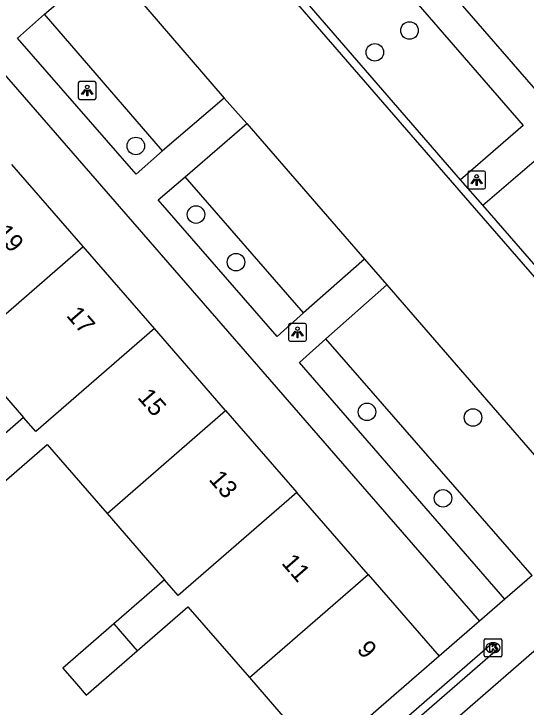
# Model space of a CAD drawing. Extents: x 155888 to 156864, y 383882 to 384671.
# Drawn here: x 156621.36 to 156649.97, y 383999.97 to 384038.66 of the extents above; entities that cross this region are included whole.
import ezdxf

# ---------------------------------------------------------------- set-up
doc = ezdxf.new("R2010")
doc.units = 0
for name, color, linetype in [('IMGEO_Boom', 7, 'Continuous'), ('IMGEO_Kolk', 7, 'Continuous'), ('IMGEO_Lichtpunt', 7, 'Continuous'), ('IMGEO_Pand', 7, 'Continuous'), ('IMGEO_Pand_nummerreeks', 7, 'Continuous'), ('IMGEO_Parkeervlak_open', 7, 'Continuous'), ('IMGEO_Rijbaan_lokaal_gesloten', 7, 'Continuous'), ('IMGEO_Rijbaan_lokaal_open', 7, 'Continuous'), ('IMGEO_Voetpad_open', 7, 'Continuous')]:
    doc.layers.add(name, color=color, linetype=linetype)

msp = doc.modelspace()

# ---------------------------------------------------------------- linework, layer by layer
at = {"layer": 'IMGEO_Boom'}
for centre in [(156643.456, 384037.727), (156641.521, 384036.511), (156628.172, 384031.286), (156631.534, 384027.455), (156633.767, 384024.799), (156641.08, 384016.444), (156646.998, 384016.13), (156645.328, 384011.624)]:
    msp.add_circle(centre, 0.489, dxfattribs=at)
at = {"layer": 'IMGEO_Kolk'}
for p, q in [((156647.694, 384003.782), (156648.546, 384003.782)), ((156647.619, 384002.856), (156647.619, 384003.708)), ((156648.107, 384003.562), (156648.132, 384003.562)), ((156648.62, 384003.708), (156648.62, 384002.856)), ((156648.13, 384003.002), (156648.105, 384003.002)), ((156648.546, 384002.782), (156647.694, 384002.782))]:
    msp.add_line(p, q, dxfattribs=at)
for points in [[(156647.694, 384003.782), (156648.546, 384003.782)], [(156647.619, 384002.856), (156647.619, 384003.708)], [(156647.94, 384003.482), (156648.063, 384003.482), (156648.063, 384003.331), (156648.193, 384003.482), (156648.357, 384003.482), (156648.211, 384003.331), (156648.364, 384003.082), (156648.212, 384003.082), (156648.127, 384003.246), (156648.063, 384003.179), (156648.063, 384003.082), (156647.94, 384003.082), (156647.94, 384003.482)], [(156648.62, 384003.708), (156648.62, 384002.856)], [(156648.546, 384002.782), (156647.694, 384002.782)]]:
    msp.add_lwpolyline(points, dxfattribs=at)
for centre, start, end in [((156647.696, 384003.706), 91.552, 178.448), ((156647.696, 384003.706), 91.552, 178.448), ((156648.544, 384003.706), 1.552, 88.448), ((156648.544, 384003.706), 1.552, 88.448), ((156647.696, 384002.858), 181.552, 268.448), ((156647.696, 384002.858), 181.552, 268.448), ((156648.544, 384002.858), 271.552, 358.448), ((156648.544, 384002.858), 271.552, 358.448)]:
    msp.add_arc(centre, 0.0765, start, end, dxfattribs=at)
for centre, major_axis, ratio, start_param, end_param in [((156648.106, 384003.282), (-0.387, 0.002), 0.722429, 4.712389, 7.853982), ((156648.131, 384003.282), (-0.39, 0.002), 0.717154, 1.570796, 4.712389)]:
    msp.add_ellipse(centre, major_axis=major_axis, ratio=ratio, start_param=start_param, end_param=end_param, dxfattribs=at)
at = {"layer": 'IMGEO_Lichtpunt'}
for p, q in [((156624.962, 384034.78), (156624.962, 384033.973)), ((156624.962, 384034.78), (156624.962, 384033.973)), ((156625.864, 384034.875), (156625.056, 384034.875)), ((156625.864, 384034.875), (156625.056, 384034.875)), ((156625.958, 384033.973), (156625.958, 384034.78)), ((156625.958, 384033.973), (156625.958, 384034.78)), ((156625.056, 384033.879), (156625.864, 384033.879)), ((156625.056, 384033.879), (156625.864, 384033.879)), ((156646.708, 384029.791), (156646.708, 384028.984)), ((156646.708, 384029.791), (156646.708, 384028.984)), ((156647.61, 384029.886), (156646.802, 384029.886)), ((156647.61, 384029.886), (156646.802, 384029.886)), ((156647.704, 384028.984), (156647.704, 384029.791)), ((156647.704, 384028.984), (156647.704, 384029.791)), ((156646.802, 384028.89), (156647.61, 384028.89)), ((156646.802, 384028.89), (156647.61, 384028.89)), ((156636.702, 384021.289), (156636.702, 384020.482)), ((156636.702, 384021.289), (156636.702, 384020.482)), ((156637.604, 384021.384), (156636.796, 384021.384)), ((156637.604, 384021.384), (156636.796, 384021.384)), ((156637.698, 384020.482), (156637.698, 384021.289)), ((156637.698, 384020.482), (156637.698, 384021.289)), ((156636.796, 384020.388), (156637.604, 384020.388)), ((156636.796, 384020.388), (156637.604, 384020.388))]:
    msp.add_line(p, q, dxfattribs=at)
for points in [[(156625.336, 384034.444), (156625.375, 384034.416), (156625.187, 384034.154), (156625.149, 384034.181), (156625.336, 384034.444)], [(156625.438, 384034.396), (156625.485, 384034.396), (156625.485, 384034.074), (156625.438, 384034.074), (156625.438, 384034.396)], [(156625.548, 384034.416), (156625.586, 384034.443), (156625.773, 384034.181), (156625.734, 384034.153), (156625.548, 384034.416)], [(156647.082, 384029.455), (156647.121, 384029.427), (156646.933, 384029.165), (156646.895, 384029.192), (156647.082, 384029.455)], [(156647.184, 384029.407), (156647.231, 384029.407), (156647.231, 384029.085), (156647.184, 384029.085), (156647.184, 384029.407)], [(156647.294, 384029.427), (156647.332, 384029.454), (156647.519, 384029.192), (156647.48, 384029.164), (156647.294, 384029.427)], [(156637.076, 384020.953), (156637.115, 384020.925), (156636.927, 384020.663), (156636.889, 384020.69), (156637.076, 384020.953)], [(156637.178, 384020.905), (156637.225, 384020.905), (156637.225, 384020.583), (156637.178, 384020.583), (156637.178, 384020.905)], [(156637.288, 384020.925), (156637.326, 384020.952), (156637.513, 384020.69), (156637.474, 384020.662), (156637.288, 384020.925)]]:
    msp.add_lwpolyline(points, dxfattribs=at)
for centre in [(156625.461, 384034.578), (156647.207, 384029.589), (156637.201, 384021.087)]:
    msp.add_circle(centre, 0.0994, dxfattribs=at)
for centre, start, end in [((156625.056, 384034.78), 90, 180), ((156625.056, 384034.78), 90, 180), ((156625.864, 384034.78), 0, 90), ((156625.864, 384034.78), 0, 90), ((156625.056, 384033.973), 180, 270), ((156625.056, 384033.973), 180, 270), ((156625.864, 384033.973), 270, 0), ((156625.864, 384033.973), 270, 360), ((156646.802, 384029.791), 90, 180), ((156646.802, 384029.791), 90, 180), ((156647.61, 384029.791), 0, 90), ((156647.61, 384029.791), 0, 90), ((156646.802, 384028.984), 180, 270), ((156646.802, 384028.984), 180, 270), ((156647.61, 384028.984), 270, 0), ((156647.61, 384028.984), 270, 360), ((156636.796, 384021.289), 90, 180), ((156636.796, 384021.289), 90, 180), ((156637.604, 384021.289), 0, 90), ((156637.604, 384021.289), 0, 90), ((156636.796, 384020.482), 180, 270), ((156636.796, 384020.482), 180, 270), ((156637.604, 384020.482), 270, 0), ((156637.604, 384020.482), 270, 360)]:
    msp.add_arc(centre, 0.0946, start, end, dxfattribs=at)
at = {"layer": 'IMGEO_Pand'}
for points in [[(156625.232, 384025.676), (156621.253, 384030.252)], [(156618.616, 384019.93), (156625.232, 384025.676)], [(156629.21, 384021.101), (156625.232, 384025.676)], [(156629.21, 384021.101), (156622.592, 384015.351), (156621.909, 384016.138)], [(156633.189, 384016.525), (156629.21, 384021.101)], [(156618.616, 384019.93), (156621.909, 384016.138)], [(156626.568, 384010.773), (156633.189, 384016.525)], [(156633.189, 384016.525), (156637.168, 384011.949)], [(156621.909, 384016.138), (156619.07, 384013.673)], [(156620.382, 384012.163), (156623.22, 384014.628), (156626.568, 384010.773)], [(156637.168, 384011.949), (156630.543, 384006.196), (156629.776, 384007.079)], [(156641.147, 384007.374), (156637.168, 384011.949)], [(156626.568, 384010.773), (156629.776, 384007.079)], [(156634.52, 384001.618), (156641.147, 384007.374)], [(156641.147, 384007.374), (156645.116, 384002.809)], [(156629.776, 384007.079), (156626.937, 384004.614)], [(156628.249, 384003.104), (156631.087, 384005.569), (156634.52, 384001.618)], [(156626.937, 384004.614), (156624.099, 384002.149), (156624.866, 384001.266), (156625.41, 384000.639), (156628.249, 384003.104)], [(156626.937, 384004.614), (156628.249, 384003.104)], [(156645.116, 384002.809), (156641.882, 384000), (156638.487, 383997.051)], [(156634.52, 384001.618), (156635.925, 384000), (156638.487, 383997.051)]]:
    msp.add_lwpolyline(points, dxfattribs=at)
at = {"layer": 'IMGEO_Parkeervlak_open'}
for points in [[(156629.666, 384031.006), (156623.074, 384038.632)], [(156637.533, 384021.965), (156630.936, 384029.56)], [(156650.3, 384007.321), (156638.779, 384020.517)]]:
    msp.add_lwpolyline(points, dxfattribs=at)
at = {"layer": 'IMGEO_Rijbaan_lokaal_gesloten'}
for points in [[(156584.127, 384100.331), (156646.454, 384028.54), (156658.614, 384014.564)], [(156626.529, 384041.587), (156633.113, 384033.952)], [(156633.113, 384033.952), (156634.367, 384032.536)], [(156634.367, 384032.536), (156640.949, 384024.963)], [(156640.949, 384024.963), (156642.188, 384023.534)], [(156642.188, 384023.534), (156653.701, 384010.28)]]:
    msp.add_lwpolyline(points, dxfattribs=at)
at = {"layer": 'IMGEO_Rijbaan_lokaal_open'}
for points in [[(156646.311, 384029.397), (156635.452, 384041.937)], [(156647.553, 384027.982), (156646.311, 384029.397)], [(156658.96, 384014.865), (156647.553, 384027.982)]]:
    msp.add_lwpolyline(points, dxfattribs=at)
at = {"layer": 'IMGEO_Voetpad_open'}
for points in [[(156663.829, 384019.095), (156628.032, 384060.288)], [(156611.545, 384045.94), (156647.359, 384004.761)], [(156635.452, 384041.937), (156638.929, 384044.96), (156649.798, 384032.429), (156646.311, 384029.397)], [(156623.074, 384038.632), (156626.529, 384041.587)], [(156629.666, 384031.006), (156628.184, 384029.703), (156621.574, 384037.301), (156623.074, 384038.632)], [(156633.113, 384033.952), (156629.666, 384031.006)], [(156630.936, 384029.56), (156634.367, 384032.536)], [(156647.553, 384027.982), (156651.076, 384031.003), (156662.415, 384017.868)], [(156637.533, 384021.965), (156636.068, 384020.645), (156629.422, 384028.275), (156630.936, 384029.56)], [(156640.949, 384024.963), (156637.533, 384021.965)], [(156638.779, 384020.517), (156642.188, 384023.534)], [(156648.778, 384005.996), (156637.308, 384019.203), (156638.779, 384020.517)], [(156621.607, 383977.767), (156621.473, 383977.93), (156646.851, 384000), (156657.939, 384009.643), (156658.08, 384009.487), (156658.188, 384009.383)], [(156650.3, 384007.321), (156648.778, 384005.996)], [(156648.778, 384005.996), (156647.359, 384004.761)], [(156647.359, 384004.761), (156645.116, 384002.809)], [(156610.824, 383970.521), (156610.517, 383970.878), (156643.992, 384000), (156648.083, 384003.559), (156648.386, 384003.208), (156644.7, 384000), (156610.824, 383970.521)]]:
    msp.add_lwpolyline(points, dxfattribs=at)

# ---------------------------------------------------------------- texts
at = {"layer": 'IMGEO_Pand_nummerreeks'}
for s, rotation, p in [('19', 311.0064, (156620.27, 384026.384)), ('17', 311.0064, (156624.25, 384021.807)), ('15', 311.0064, (156628.23, 384017.23)), ('13', 311.0064, (156632.209, 384012.654)), ('11', 311.0064, (156636.264, 384007.991)), ('9', 311.0088, (156640.471, 384003.152))]:
    msp.add_text(s, height=1, rotation=rotation, dxfattribs=at).set_placement(p)

doc.saveas('drawing.dxf')
